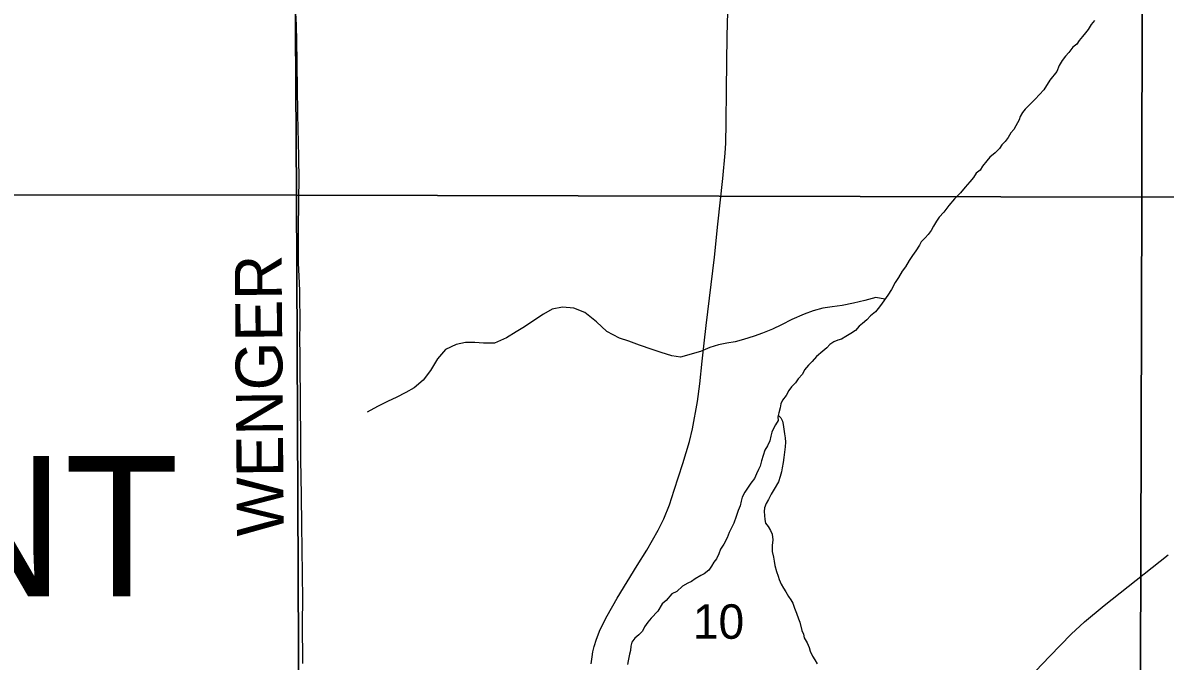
# Model space of a CAD drawing. Extents: x 1985906 to 2360102, y 891258 to 1222054.
# Drawn here: x 2186588 to 2193915, y 985750 to 989843 of the extents above; entities that cross this region are included whole.
import ezdxf

# ---------------------------------------------------------------- set-up
doc = ezdxf.new("R2010")
doc.units = 0
for name, color, linetype in [('GM_X_Minor_River', 7, 'Continuous'), ('GM_X_Section', 7, 'Continuous'), ('GM_X_Section_Text', 7, 'Continuous'), ('GM_X_State_Route', 7, 'Continuous'), ('GM_X_Township_Road', 7, 'Continuous'), ('GM_X_Township_Road_Text', 7, 'Continuous'), ('GM_X_Township_Text', 7, 'Continuous')]:
    doc.layers.add(name, color=color, linetype=linetype)

msp = doc.modelspace()

# ---------------------------------------------------------------- linework, layer by layer
at = {"layer": 'GM_X_Minor_River'}
for points in [[(2193460.5, 989857.3), (2193440.7, 989833.1), (2193421, 989800.9), (2193403.2, 989778.7), (2193383.5, 989754.5), (2193363.7, 989730.3), (2193348, 989706.1), (2193322.1, 989687.8), (2193296.5, 989653.5), (2193274.7, 989629.3), (2193253, 989601), (2193235.3, 989568.8), (2193219.7, 989530.6), (2193174.2, 989476.1), (2193136.9, 989413.7), (2193081.5, 989353.1), (2193037.9, 989310.6), (2193016.1, 989290.4), (2193000.3, 989268.2), (2192984.5, 989242), (2192978.8, 989219.9), (2192957.1, 989181.7), (2192943.4, 989159.5), (2192925.6, 989137.3), (2192907.9, 989107.1), (2192888.1, 989082.9), (2192866.3, 989060.7), (2192852.6, 989036.5), (2192824.8, 989010.2), (2192789.1, 988981.8), (2192771.4, 988957.6), (2192743.7, 988923.3), (2192728, 988897.2), (2192702.1, 988878.9), (2192684.4, 988850.7), (2192662.7, 988822.4), (2192631, 988790.1), (2192601.4, 988753.8), (2192563.7, 988715.4), (2192528.2, 988671), (2192494.6, 988628.6), (2192464.9, 988596.3), (2192447.2, 988570.1), (2192429.5, 988539.9), (2192413.7, 988511.7), (2192394, 988485.5), (2192376.2, 988463.3), (2192350.5, 988439), (2192338.7, 988416.8), (2192315, 988380.6), (2192293.3, 988350.3), (2192271.7, 988318.1), (2192250.1, 988277.8), (2192228.3, 988249.6), (2192204.7, 988209.3), (2192183.1, 988177), (2192159.5, 988132.8), (2192135.9, 988096.5), (2192114.2, 988066.2), (2192094.4, 988038), (2192074.7, 988011.8), (2192056.9, 987989.6), (2192025.2, 987963.2), (2192001.4, 987939), (2191973.6, 987914.7), (2191951.8, 987898.5), (2191928.1, 987870.2), (2191898.3, 987849.9), (2191866.4, 987831.6), (2191838.6, 987815.3), (2191814.7, 987809.1), (2191788.8, 987796.8), (2191764.9, 987780.6), (2191745.1, 987758.4), (2191719.3, 987738.1), (2191677.7, 987703.7), (2191650, 987671.4), (2191626.2, 987647.1), (2191600.5, 987616.8), (2191588.8, 987590.7), (2191561.1, 987560.4), (2191543.3, 987534.2), (2191517.6, 987507.9), (2191501.8, 987485.7), (2191484.1, 987453.5), (2191460.4, 987423.3), (2191448.7, 987399.1), (2191444.9, 987375), (2191437.2, 987342.9), (2191429.5, 987316.8), (2191431.8, 987292.8), (2191416, 987264.6), (2191402.2, 987242.4), (2191392.5, 987218.3), (2191384.8, 987192.2), (2191379.1, 987162.1), (2191363.4, 987129.9), (2191347.7, 987101.7), (2191336, 987067.5), (2191326.3, 987033.4), (2191316.7, 987001.2)], [(2192117.2, 988070.5), (2192059.2, 988081.9), (2191989.4, 988063.4), (2191915.6, 988044.9), (2191843.8, 988030.4), (2191777.9, 988021.9), (2191720, 988013.5), (2191656.2, 987997.1), (2191598.4, 987974.7), (2191520.7, 987940.1), (2191453, 987905.6), (2191395.3, 987879.2), (2191331.5, 987852.7), (2191277.7, 987834.3), (2191209.9, 987811.8), (2191156.1, 987797.4), (2191104.2, 987789.1), (2191050.3, 987778.7), (2190994.5, 987760.3), (2190934.7, 987735.9), (2190807.1, 987699), (2190751.1, 987706.6), (2190681.1, 987728.2), (2190625, 987747.8), (2190542.9, 987775.3), (2190474.8, 987800.9), (2190414.8, 987820.5), (2190334.6, 987864), (2190266.3, 987925.6), (2190191.9, 987985.2), (2190121.8, 988012.8), (2190049.9, 988020.3), (2189984, 988007.8), (2189928.3, 987975.4), (2189864.7, 987934.9), (2189805, 987894.5), (2189751.3, 987862), (2189689.6, 987823.6), (2189613.9, 987789), (2189542, 987788.5), (2189486, 987792.2), (2189428.1, 987793.8), (2189366.2, 987781.3), (2189298.5, 987748.8), (2189247, 987688.4), (2189203.5, 987614), (2189156, 987551.6), (2189098.4, 987503.2), (2189044.6, 987472.8), (2188982.9, 987440.3), (2188931.1, 987415.9), (2188863.4, 987383.4), (2188795.7, 987346.9)], [(2191432.5, 987326.8), (2191449.6, 987311), (2191459.8, 987289), (2191464, 987267), (2191472.6, 987207), (2191476.9, 987181), (2191479.2, 987155), (2191477.5, 987124.9), (2191473.8, 987090.8), (2191468.2, 987056.7), (2191464.5, 987022.6), (2191458.8, 986990.5), (2191453.1, 986964.4), (2191445.4, 986934.3), (2191433.7, 986900.1), (2191406.2, 986851.8), (2191388.5, 986821.6), (2191370.9, 986785.4), (2191355.1, 986761.2), (2191345.4, 986733), (2191343.6, 986709), (2191345.9, 986682.9), (2191346.2, 986658.9), (2191350.4, 986634.9), (2191368.6, 986613), (2191382.9, 986587.1), (2191395.1, 986563.2), (2191397.5, 986527.2), (2191393.9, 986491.1), (2191394.3, 986453), (2191402.6, 986417), (2191406.9, 986391), (2191411.2, 986363), (2191421.6, 986325), (2191431.9, 986295.1), (2191438.1, 986273.1), (2191452.4, 986243.2), (2191466.7, 986217.2), (2191480.9, 986193.3), (2191499.2, 986165.4), (2191513.4, 986143.5), (2191525.7, 986121.6), (2191538, 986089.7), (2191550.3, 986057.7), (2191562.7, 986021.8), (2191570.9, 985999.8), (2191583.5, 985945.8), (2191595.7, 985923.9), (2191599.9, 985899.9), (2191618.3, 985868), (2191630.6, 985838.1), (2191638.8, 985814.1), (2191653.2, 985782.2), (2191667.4, 985758.2), (2191681.7, 985732.3)], [(2191316.7, 987001.2), (2191306.9, 986979.1), (2191293.2, 986950.9), (2191281.5, 986920.8), (2191257.8, 986890.5), (2191240, 986866.3), (2191218.3, 986834.1), (2191202.6, 986801.9), (2191194.9, 986775.8), (2191189.2, 986745.7), (2191175.5, 986715.5), (2191163.9, 986677.3), (2191148.3, 986635.1), (2191118.9, 986574.7), (2191105.3, 986540.5), (2191083.7, 986500.3), (2191062, 986468), (2191052.3, 986437.9), (2191036.6, 986405.7), (2191020.8, 986383.5), (2191005.1, 986359.3), (2190987.3, 986333.1), (2190957.5, 986310.8), (2190935.6, 986298.6), (2190899.8, 986278.2), (2190876, 986260), (2190854.1, 986249.8), (2190818.3, 986231.4), (2190782.6, 986197.1), (2190750.8, 986180.7), (2190715.2, 986138.3), (2190689.4, 986118.1), (2190659.9, 986069.7), (2190618.3, 986025.3), (2190596.6, 985999), (2190574.8, 985970.8), (2190563.1, 985942.7), (2190539.4, 985918.4), (2190513.6, 985898.1), (2190493.8, 985871.9), (2190488.1, 985845.8), (2190484.4, 985817.7), (2190478.6, 985795.6), (2190471, 985751.5), (2190465.3, 985727.4)]]:
    msp.add_lwpolyline(points, dxfattribs=at)
at = {"layer": 'GM_X_Section'}
for points in [[(2188310.3, 994076.9), (2188342.5, 988738), (2182907.1, 988742.9), (2182863.2, 994049.6), (2183145.4, 994048.2)], [(2193743.5, 994101.9), (2193773.6, 994102.2), (2193764, 988724.9), (2188342.5, 988738), (2188310.3, 994076.9), (2188426.5, 994073.9)], [(2199104.7, 994124.3), (2199152.7, 994124.7), (2199171.3, 988737.7), (2193764, 988724.9), (2193773.6, 994102.2)], [(2182907.1, 988742.9), (2188342.5, 988738), (2188366.8, 983387.1), (2182931.4, 983396.1)], [(2188342.5, 988738), (2193764, 988724.9), (2193750, 983405.7), (2188366.8, 983387.1)], [(2193764, 988724.9), (2199171.3, 988737.7), (2199172.9, 983448.6), (2193750, 983405.7)]]:
    msp.add_lwpolyline(points, close=True, dxfattribs=at)
at = {"layer": 'GM_X_State_Route'}
for points in [[(2190233.7, 985732.6), (2190239.5, 985777.5), (2190244.5, 985808.7), (2190251.7, 985843.4), (2190267, 985890.4), (2190291.9, 985952.1), (2190335.4, 986040.6), (2190400.7, 986154.4), (2190528.8, 986364.1), (2190589.3, 986461.4), (2190662.7, 986589.1), (2190699, 986662.1), (2190735.4, 986753), (2190765.7, 986845.6), (2190820.7, 987018.1), (2190863.1, 987159.1), (2190882.3, 987238.5), (2190915.5, 987414.8), (2190930.6, 987528.5), (2190945.2, 987674.2), (2190957.4, 987788.4), (2190970.7, 987902.4), (2191023.7, 988340.5), (2191045.7, 988551.6), (2191078, 988844.3), (2191093, 989006.7), (2191096.5, 989071.9), (2191099.1, 989202.6), (2191100.9, 989415.4), (2191106.2, 989759.6), (2191112.6, 989989)], [(2192993.3, 985591.9), (2193174.3, 985782), (2193311, 985923.7), (2193396.4, 986001.6), (2193522.7, 986105.8), (2193934.5, 986431.3)]]:
    msp.add_lwpolyline(points, dxfattribs=at)
at = {"layer": 'GM_X_Township_Road'}
msp.add_lwpolyline([(2188383.1, 985735.5), (2188381.9, 985997.9), (2188383, 986145), (2188381.5, 986307.7), (2188378.9, 986470.7), (2188377.7, 986618.9), (2188375, 986814.9), (2188371.7, 987043.6), (2188370.1, 987159.3), (2188371.3, 987224.6), (2188369.6, 987355.4), (2188368, 987469.5), (2188366, 987600.2), (2188366.4, 987698.2), (2188365.3, 987828.9), (2188365.9, 987898.1), (2188364.5, 988124.6), (2188361.4, 988173.9), (2188356.4, 988304.7), (2188356.2, 988386.5), (2188356.6, 988500.9), (2188358.2, 988711.6), (2188359.8, 988842.2), (2188358.2, 988973.4), (2188355.8, 989087.7), (2188354.9, 989153.4), (2188351.9, 989267.8), (2188346.5, 989576.5), (2188344.3, 989739.3), (2188342.1, 989886.6)], dxfattribs=at)

# ---------------------------------------------------------------- texts
at = {"layer": 'GM_X_Section_Text'}
msp.add_text('10', height=221, rotation=0.00001, dxfattribs=at).set_placement((2190885.8, 985893.3))
at = {"layer": 'GM_X_Township_Road_Text'}
msp.add_text('WENGER', height=300, rotation=90.46627, dxfattribs=at).set_placement((2188261.9, 986551.7))
at = {"layer": 'GM_X_Township_Text'}
msp.add_text('PAINT', height=900, rotation=0.00001, dxfattribs=at).set_placement((2184045.8, 986165.3))

doc.saveas('drawing.dxf')
